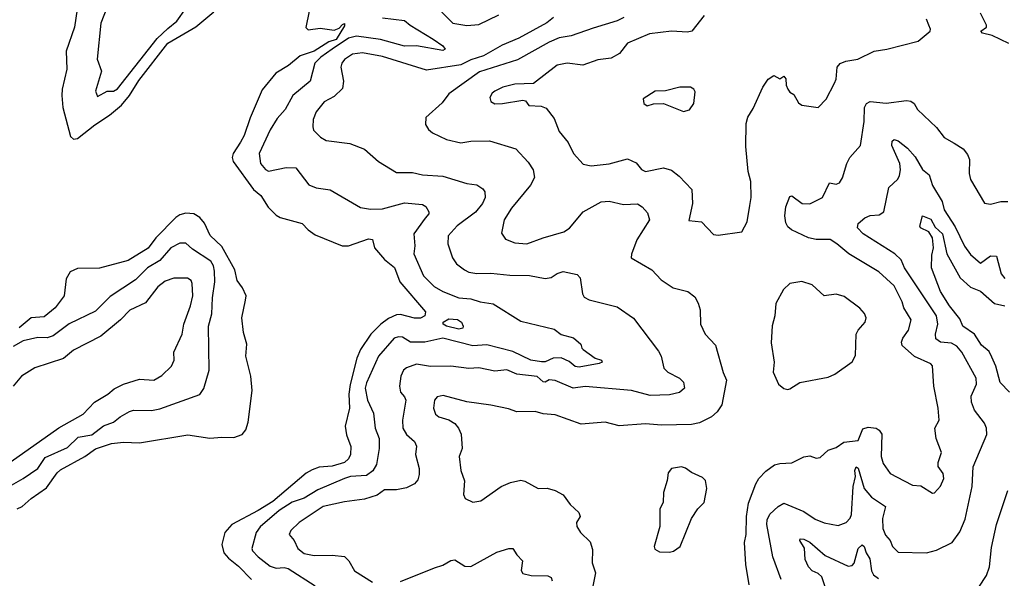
# Model space of a CAD drawing. Extents: x 1246230 to 1426786, y 660032 to 763141.
# Tile 388 of 566: x 1398517 to 1403423, y 679587 to 682372. Entities that reach past the tile are written whole.
import ezdxf

# ---------------------------------------------------------------- set-up
doc = ezdxf.new("R2010")
doc.units = 0

msp = doc.modelspace()

# ---------------------------------------------------------------- linework, layer by layer
at = {"layer": '0CON10XD'}
for points in [[(1399022.5, 682615), (1398922.2, 682355), (1398903.9, 682175), (1398925.5, 682115), (1398894.5, 682015), (1398905, 681990), (1398953.9, 682016.1), (1398985, 682016.2), (1399005, 682028.2), (1399202, 682278), (1399255, 682327.8), (1399299.7, 682365), (1399345, 682427.9)], [(1398804.2, 682425), (1398790, 682335), (1398749.7, 682215), (1398752, 682125), (1398728.7, 682025), (1398727.6, 681995), (1398732.4, 681935), (1398770.6, 681790.6), (1398785, 681777.1), (1398805, 681779.1), (1398892.3, 681847.7), (1398965, 681895.5), (1399025, 681946.3), (1399063.9, 681995), (1399110.9, 682069.1), (1399254.8, 682255.2), (1399395, 682337.1), (1399485, 682411.7)], [(1400565, 682468.5), (1400675, 682355.6), (1400745, 682342.4), (1400805, 682348.3), (1400905, 682395.7)], [(1399960, 682415), (1399942.7, 682332.7), (1399955, 682321.4), (1400015, 682329.1), (1400085, 682319.2), (1400109.9, 682330.1), (1400125, 682348.6), (1400135, 682352.5), (1400135, 682342), (1400095, 682274.2), (1400058.4, 682261.6), (1399985, 682214.7), (1399915, 682191.9), (1399857, 682143), (1399793.3, 682105), (1399725, 682022.7), (1399665, 681882.5), (1399636.4, 681795), (1399618.1, 681761.9), (1399581.2, 681705), (1399576.1, 681685), (1399580.9, 681665), (1399681.7, 681525), (1399718.8, 681495), (1399755, 681436.7), (1399795, 681396.8), (1399815, 681385.4), (1399925, 681356.2), (1399954.1, 681324.1), (1399988.9, 681298.9), (1400124.6, 681244.6), (1400155, 681244.4), (1400255, 681280), (1400275, 681276), (1400285.7, 681235), (1400335, 681175.8), (1400385, 681137.1), (1400410.9, 681065), (1400538.8, 680915), (1400535.3, 680895), (1400515, 680883.7), (1400485, 680884.6), (1400415, 680903), (1400395, 680901.1), (1400355, 680882.4), (1400316.1, 680855), (1400267, 680805), (1400215, 680728), (1400197.3, 680685), (1400163.8, 680553.8), (1400158, 680505), (1400160.4, 680435), (1400138.5, 680345), (1400145, 680302), (1400166.5, 680245), (1400166, 680205), (1400156.5, 680183.5), (1400135.6, 680164.4), (1400075, 680145.9), (1400009, 680141), (1399975, 680128.8), (1399945, 680110.8), (1399779.3, 679970.7), (1399705.5, 679924.5), (1399575, 679855.6), (1399539, 679815), (1399524.7, 679755), (1399533.8, 679715), (1399557, 679687), (1399608.1, 679648.1), (1399671.7, 679581.7)], [(1400325, 682380.8), (1400435, 682367.8), (1400462.5, 682345), (1400578, 682275), (1400625, 682241.4), (1400637.5, 682225), (1400625, 682218.9), (1400495, 682241.1), (1400435, 682239.4), (1400315, 682273.3), (1400195, 682290.2), (1400155, 682279.8), (1400075, 682225.4), (1400018.3, 682185), (1399988.1, 682155), (1399965, 682065.7), (1399878.5, 681995), (1399840, 681925), (1399800.8, 681879.2), (1399765, 681823.3), (1399710, 681705), (1399717.3, 681655), (1399741.9, 681625), (1399757.8, 681617.8), (1399845, 681635.6), (1399893, 681633), (1399958.6, 681548.6), (1399994.4, 681534.4), (1400065, 681523.1), (1400215.3, 681435.3), (1400265, 681427.1), (1400325, 681428.7), (1400435, 681458.7), (1400525, 681450.9), (1400541.1, 681441.1), (1400555.5, 681415), (1400555.3, 681404.7), (1400538.1, 681381.9), (1400481.8, 681305), (1400486.7, 681245), (1400481.5, 681205), (1400530, 681095), (1400582.2, 681042.2), (1400625, 681016.7), (1400705, 680985.3), (1400765, 680980.3), (1400811.2, 680965), (1400875.9, 680955.9), (1401015, 680868.9), (1401179.8, 680829.8), (1401215, 680803.3), (1401276.3, 680786.3), (1401314, 680755), (1401317.5, 680735), (1401325, 680727.5), (1401385, 680684.7), (1401415.5, 680675), (1401419.5, 680665), (1401405, 680658.2), (1401305, 680639.6), (1401285, 680643.5), (1401255, 680668.8), (1401215, 680686.1), (1401175, 680685.5), (1401135, 680666.8), (1401116.6, 680666.6), (1401064, 680674), (1400975, 680717.6), (1400845, 680751.9), (1400775, 680747), (1400625, 680784.2), (1400535.3, 680764.7), (1400465, 680764.2), (1400425, 680789.5), (1400405, 680791.5), (1400383.8, 680785), (1400305.4, 680695), (1400245, 680561.4), (1400238.3, 680535), (1400249.7, 680475), (1400279.8, 680409.8), (1400287.9, 680335), (1400308.8, 680285), (1400307.8, 680235), (1400295.3, 680155), (1400276.3, 680123.7), (1400245, 680099.6), (1400165, 680095.2), (1400135.8, 680084.2), (1400002.2, 680027.8), (1399935, 679986.4), (1399875, 679966), (1399809.7, 679925), (1399715, 679843.1), (1399695, 679816.2), (1399673.9, 679735), (1399677.1, 679725), (1399705, 679693.8), (1399765, 679647.6), (1399795, 679638.3), (1399835, 679641.2), (1399855, 679636.3), (1399989.7, 679549.7)], [(1401177.1, 682382.9), (1401143.7, 682356.3), (1401005, 682280.6), (1400921.5, 682245), (1400827.9, 682192.1), (1400765, 682172.5), (1400715, 682147), (1400545, 682120), (1400325, 682187.8), (1400225, 682206.7), (1400175, 682200.7), (1400135, 682174.4), (1400121.8, 682155), (1400117.5, 682135), (1400130.5, 682065), (1400125, 682028.8), (1400085, 681990), (1400035, 681961.8), (1399995, 681912.9), (1399980.4, 681875), (1399977.4, 681837.4), (1399981.9, 681821.9), (1400016.6, 681786.6), (1400045, 681770.6), (1400162.5, 681755), (1400235, 681727.1), (1400305.8, 681665), (1400395, 681610.9), (1400475, 681609.5), (1400525, 681599.1), (1400625, 681592.7), (1400745.8, 681555.8), (1400795, 681548.8), (1400825, 681528.8), (1400834.2, 681514.2), (1400835.8, 681485), (1400823.1, 681455), (1400787.7, 681412.3), (1400696.5, 681345), (1400652.5, 681295), (1400651.1, 681255), (1400674.6, 681184.6), (1400694.4, 681155), (1400733.1, 681125), (1400755, 681114.1), (1400795, 681106.7), (1400865, 681109.1), (1400959.1, 681099.1), (1401057.6, 681097.6), (1401135, 681082.5), (1401165, 681087.1), (1401195, 681106.5), (1401225, 681116.2), (1401295, 681102.5), (1401309.2, 681085), (1401321.4, 681005), (1401329.5, 680989.5), (1401355.4, 680975.4), (1401495, 680941.1), (1401575, 680884), (1401699.7, 680719.7), (1401713.8, 680695), (1401726, 680635), (1401746, 680615), (1401804.2, 680584.2), (1401824.5, 680565), (1401829.5, 680535), (1401805, 680514.1), (1401755, 680501.1), (1401658.6, 680498.6), (1401565, 680524.1), (1401335, 680543.5), (1401275, 680535.8), (1401185, 680574.1), (1401155, 680576.6), (1401135, 680565.3), (1401125, 680566.6), (1401095, 680593.5), (1400995, 680605.3), (1400945, 680626.2), (1400885, 680620.4), (1400805, 680635.9), (1400755, 680632.5), (1400665, 680644.7), (1400565, 680643.5), (1400495, 680654.7), (1400445, 680637), (1400430, 680625), (1400417, 680595), (1400409.2, 680545), (1400415.6, 680515.6), (1400435, 680492.2), (1400440.9, 680475), (1400424.2, 680375), (1400427.2, 680335), (1400445, 680304.4), (1400485, 680270), (1400494.3, 680245.7), (1400489.2, 680205), (1400507.5, 680135), (1400508.5, 680105), (1400501.4, 680078.6), (1400485, 680058.9), (1400445, 680038.5), (1400395, 680027.9), (1400335, 680028.4), (1400297.8, 680002.2), (1400235, 679981.3), (1400135, 679969.1), (1400030, 679945), (1399910, 679865), (1399869.2, 679825), (1399860, 679805), (1399885.4, 679775.4), (1399903.5, 679735), (1399935, 679711.5), (1399985, 679700.4), (1400075, 679702.1), (1400135, 679695.4), (1400157.1, 679675), (1400185.3, 679625.3), (1400275, 679568.1)], [(1401527, 682383), (1401495, 682366.9), (1401375, 682329.1), (1401265, 682291.8), (1401205, 682281.1), (1401155, 682260.3), (1400998, 682172), (1400808.2, 682111.8), (1400655, 682003.1), (1400622.6, 681957.4), (1400541.1, 681885), (1400539.7, 681849.7), (1400554.2, 681825), (1400575, 681808.1), (1400644.6, 681774.6), (1400715, 681757.8), (1400765, 681766.1), (1400858.8, 681768.8), (1400988.6, 681728.6), (1401051.1, 681661.1), (1401075, 681623.3), (1401081.9, 681585), (1401062.9, 681547.1), (1400967.3, 681432.7), (1400931.5, 681375), (1400918.1, 681308.1), (1400938.3, 681278.3), (1400985, 681258.9), (1401044.5, 681254.5), (1401125, 681285.4), (1401228.8, 681315), (1401256.9, 681333.1), (1401324.2, 681415), (1401415, 681464.4), (1401455, 681467.5), (1401525, 681450), (1401595, 681454.4), (1401619.4, 681439.4), (1401645, 681410), (1401655.5, 681375), (1401591.8, 681275), (1401565, 681202.5), (1401564.3, 681184.3), (1401667.5, 681125), (1401713.3, 681075), (1401773.3, 681035), (1401846.8, 681016.8), (1401881.2, 680991.2), (1401898.6, 680958.6), (1401908.1, 680925), (1401910, 680855), (1401932, 680805), (1401985, 680750), (1402022.7, 680612.7), (1402038.9, 680575), (1402015, 680452), (1401992.6, 680417.4), (1401965, 680391.5), (1401905, 680363.1), (1401865, 680353.8), (1401715, 680350.6), (1401635, 680358.1), (1401505, 680348), (1401435, 680366.2), (1401315, 680356.2), (1401185, 680401.9), (1401125, 680407.9), (1401085, 680418.9), (1400995, 680416.9), (1400952.6, 680432.6), (1400865, 680450), (1400745, 680467.1), (1400627.9, 680497.9), (1400598.1, 680491.9), (1400584.5, 680475.5), (1400579.5, 680435), (1400589.4, 680405), (1400605, 680392.5), (1400655, 680376.7), (1400685, 680359.4), (1400704.4, 680335), (1400717.3, 680305), (1400722.2, 680235), (1400707.5, 680195), (1400715.5, 680125), (1400733.2, 680073.2), (1400728.8, 680005), (1400736.7, 679985), (1400775, 679967.5), (1400815, 679972.9), (1400916.2, 680045), (1400963.3, 680065), (1401015, 680076.7), (1401035, 680071.4), (1401100, 680035), (1401145, 680036), (1401185, 680025.7), (1401225, 680003.8), (1401260, 679955), (1401304, 679915), (1401309.2, 679895), (1401291.2, 679865), (1401292.5, 679845), (1401312, 679815), (1401359.2, 679769.2), (1401371.4, 679731.4), (1401370, 679665), (1401385.5, 679615), (1401366.9, 679515)], [(1401927.2, 682392.8), (1401867.1, 682315), (1401845, 682309.2), (1401765, 682314.6), (1401655, 682302), (1401545.6, 682255), (1401506.7, 682203.3), (1401465, 682180), (1401398, 682172), (1401323.8, 682146.2), (1401245, 682154.6), (1401194.7, 682145.3), (1401076.6, 682053.4), (1400985, 682050), (1400925, 682035.5), (1400884, 682015), (1400870.8, 682005), (1400860, 681985), (1400864.2, 681964.2), (1400885, 681952.5), (1400922.5, 681955), (1401025, 681970.8), (1401037.5, 681967.5), (1401054, 681944), (1401115, 681940.6), (1401141.1, 681931.1), (1401179.6, 681879.6), (1401205.8, 681815), (1401250, 681760), (1401276, 681705), (1401325, 681652), (1401364.1, 681644.1), (1401455, 681653.5), (1401545, 681679.1), (1401589.1, 681659.1), (1401616.2, 681625), (1401635, 681615.8), (1401725, 681633.8), (1401765, 681622.7), (1401802.4, 681592.4), (1401866.1, 681525), (1401869.6, 681455), (1401851.2, 681371.2), (1401913.8, 681365), (1401975, 681302), (1401997.7, 681297.7), (1402116, 681315), (1402142.2, 681365), (1402154.6, 681445), (1402161.3, 681485), (1402159.6, 681565), (1402147.5, 681615), (1402135, 681740), (1402136.9, 681855), (1402145, 681886.7), (1402171.2, 681928.8), (1402220, 682035), (1402246.7, 682075), (1402275, 682093.3), (1402305, 682076.7), (1402325, 682091.2), (1402335, 682077.5), (1402337.1, 682045), (1402345, 682026.2), (1402355, 682010), (1402375, 682000), (1402397.3, 681957.3), (1402415, 681946.2), (1402495.8, 681934.2), (1402535, 681976.7), (1402576.9, 682055), (1402585.5, 682075), (1402591.2, 682135), (1402605, 682153.5), (1402634.1, 682165.9), (1402694, 682176), (1402775, 682215.5), (1402837.5, 682225), (1402994.3, 682265.7), (1403053.3, 682315), (1403055.7, 682325), (1403047.1, 682345), (1403036.2, 682375)], [(1403445, 682252.9), (1403362.9, 682292.9), (1403314.8, 682304.8), (1403305.6, 682315), (1403334, 682335), (1403334.3, 682345), (1403304.6, 682404.6)], [(1401825, 681913.8), (1401855, 681923.3), (1401876.4, 681953.6), (1401883, 682013), (1401876.4, 682026.4), (1401860, 682035), (1401806.4, 682036.4), (1401735, 682016.7), (1401683.6, 682016.4), (1401623, 681977), (1401627.5, 681955), (1401643.3, 681943.3), (1401675, 681953.3), (1401725, 681953.8), (1401825, 681913.8)], [(1402152.3, 679555), (1402135.4, 679655.4), (1402129, 679765), (1402137.6, 679805), (1402138.5, 679895), (1402148.8, 679961.2), (1402185, 680057.5), (1402200.6, 680085), (1402235, 680121.4), (1402277.8, 680152.2), (1402305, 680160), (1402365, 680162.5), (1402425, 680192), (1402455, 680197.1), (1402485, 680186.2), (1402505, 680188.8), (1402545, 680225.8), (1402585, 680239.2), (1402623.9, 680266.1), (1402695, 680273.6), (1402717.7, 680332.3), (1402745, 680341.4), (1402785.4, 680335.4), (1402800, 680325), (1402812.2, 680305), (1402808.9, 680195), (1402819.3, 680159.3), (1402855, 680110), (1402923.5, 680073.5), (1402965, 680050.8), (1403007.7, 680047.7), (1403065, 680012.5), (1403075, 680013.3), (1403105, 680046), (1403121.1, 680085), (1403118.9, 680108.9), (1403093.3, 680145), (1403093.6, 680165), (1403110, 680215), (1403082.9, 680285), (1403076.7, 680335), (1403098, 680375), (1403094.4, 680435), (1403071.2, 680545), (1403065.7, 680645.7), (1403056.8, 680656.8), (1402975, 680692.7), (1402915, 680748), (1402911.5, 680765), (1402917.1, 680785), (1402945.5, 680825), (1402959.2, 680875), (1402922.5, 680935), (1402913.8, 680965), (1402874.4, 681045), (1402798.1, 681115), (1402648, 681205), (1402589.4, 681255), (1402555, 681276.1), (1402485, 681277), (1402447.1, 681285), (1402362.5, 681325), (1402345, 681339.6), (1402335, 681358.8), (1402330.2, 681395), (1402335, 681438.8), (1402355, 681491.2), (1402365, 681494), (1402416.3, 681456.3), (1402455, 681453.6), (1402518.1, 681485), (1402551.7, 681558.3), (1402585, 681551.4), (1402601.3, 681558.7), (1402616.6, 681583.4), (1402637.8, 681655), (1402653.3, 681685), (1402706.4, 681745), (1402724.6, 681865), (1402726.5, 681935), (1402735.8, 681955), (1402755.5, 681964.5), (1402835, 681956.6), (1402935, 681969.6), (1402956.6, 681966.6), (1402974, 681954), (1402990, 681925), (1403085.8, 681835), (1403123.8, 681785), (1403173.9, 681756.1), (1403217.8, 681727.8), (1403239.8, 681699.8), (1403249.1, 681675), (1403247.8, 681605), (1403254.2, 681575), (1403325, 681456.7), (1403355, 681452), (1403405, 681465.8), (1403440, 681465)], [(1402310.8, 679580.8), (1402269.5, 679695), (1402240, 679855), (1402241.9, 679878.1), (1402255, 679906.9), (1402295.8, 679945), (1402325, 679961.1), (1402425, 679920), (1402481.5, 679881.5), (1402525, 679864.5), (1402595, 679850), (1402635, 679865.7), (1402655, 679887.1), (1402662.5, 679905), (1402669.6, 680045), (1402681.7, 680095), (1402678.2, 680125), (1402685, 680142.9), (1402695.8, 680135.8), (1402725.4, 680035), (1402761.7, 679991.7), (1402830.9, 679945), (1402815.8, 679885), (1402817.3, 679835), (1402831.9, 679801.9), (1402854.4, 679775), (1402865.4, 679745.4), (1402895, 679718), (1403035.4, 679714.6), (1403085, 679726.7), (1403163.8, 679766.2), (1403200.9, 679819.1), (1403227.3, 679882.7), (1403262.8, 680045), (1403267.7, 680142.3), (1403335.3, 680304.7), (1403333.9, 680335), (1403325, 680360.8), (1403274.4, 680425), (1403260, 680465), (1403258.6, 680495), (1403285.4, 680555), (1403282.9, 680585), (1403211.2, 680715), (1403186.4, 680745), (1403159.3, 680759.3), (1403104.4, 680764.4), (1403081.8, 680781.8), (1403080, 680805), (1403092.2, 680855), (1403084.7, 680895), (1402925.9, 681135), (1402909.1, 681175), (1402878.5, 681205), (1402720.6, 681305), (1402691.4, 681335), (1402695, 681356.7), (1402727.5, 681385), (1402755, 681396.6), (1402800, 681400), (1402822.5, 681415), (1402848.6, 681535), (1402892.5, 681577.5), (1402901.5, 681595), (1402906.2, 681623.8), (1402903, 681655), (1402863.1, 681745), (1402863.6, 681766.4), (1402875, 681774.2), (1402895, 681768.6), (1402941.5, 681731.5), (1402979.2, 681689.2), (1403014.8, 681624.8), (1403048.5, 681598.5), (1403066, 681545), (1403113.9, 681465), (1403124.3, 681425), (1403178.9, 681338.9), (1403225, 681243.5), (1403255, 681201.8), (1403305, 681158.6), (1403355, 681194.6), (1403383.8, 681193.8), (1403407.9, 681105), (1403425, 681082.2)], [(1398505, 679933.8), (1398530, 679945), (1398574.8, 679985.2), (1398651.6, 680038.4), (1398705, 680112.7), (1398721.6, 680128.4), (1398841.7, 680195), (1398895, 680231.9), (1398975, 680258.7), (1399035, 680265.2), (1399115, 680262.1), (1399355, 680302.5), (1399464.6, 680285.4), (1399525, 680291.2), (1399585, 680288.5), (1399625.9, 680304.1), (1399645, 680328), (1399656.4, 680365), (1399676.1, 680523.9), (1399669.7, 680595), (1399643.4, 680695), (1399649.7, 680755), (1399632.3, 680812.3), (1399624.7, 680885), (1399643.2, 680973.2), (1399645.5, 680995), (1399627.5, 681035), (1399601.3, 681071.3), (1399588.7, 681125), (1399525, 681241.1), (1399466.8, 681296.8), (1399437.8, 681357.8), (1399415, 681385.9), (1399385, 681404.1), (1399345, 681407.5), (1399315, 681398.8), (1399295, 681385.3), (1399196.1, 681285), (1399156.8, 681233.2), (1399057.9, 681172.1), (1398915, 681133.8), (1398805, 681131.1), (1398769.2, 681115), (1398749.3, 681080.7), (1398739.4, 680995), (1398693.8, 680936.2), (1398639.7, 680890.3), (1398575, 680886.4), (1398515, 680835.5)], [(1403448.7, 680515), (1403402.8, 680562.8), (1403381.6, 680645), (1403361.1, 680688.9), (1403347.2, 680717.2), (1403310, 680750), (1403275, 680804), (1403216.8, 680845), (1403201.3, 680881.3), (1403150.8, 680945), (1403105, 681017.5), (1403060.4, 681135), (1403062.2, 681197.8), (1403070, 681235), (1403065.7, 681285), (1403047.8, 681315), (1403005.7, 681335), (1403003, 681343), (1403015.9, 681394.1), (1403057.4, 681377.4), (1403078.5, 681338.5), (1403114.4, 681305), (1403136.7, 681205), (1403203.2, 681085), (1403255, 681038.4), (1403305, 681018.5), (1403375, 680957.7), (1403425, 680945.7)], [(1398429.4, 680025), (1398534.4, 680085.6), (1398607.1, 680135), (1398645, 680188.8), (1398755, 680239.4), (1398808.7, 680291.3), (1398876.7, 680303.3), (1398935, 680347.6), (1398984.4, 680365), (1399017.3, 680392.7), (1399065, 680419.6), (1399085, 680425.2), (1399175, 680423.8), (1399215, 680432.2), (1399415, 680504), (1399435, 680533.3), (1399462.1, 680625), (1399458.9, 680845), (1399474.7, 680905), (1399478.2, 680985), (1399490, 681065), (1399488.3, 681118.3), (1399482.6, 681145), (1399469, 681169), (1399378.1, 681228.1), (1399345, 681258.2), (1399315, 681258), (1399270.9, 681235), (1399215, 681171.3), (1399155, 681135.3), (1399094.2, 681075.8), (1398968.3, 680991.7), (1398895, 680919.2), (1398763.7, 680856.3), (1398684, 680796), (1398655, 680785.3), (1398607.3, 680787.3), (1398535, 680771.3), (1398485, 680743.1)], [(1398475, 680170.3), (1398713.1, 680336.9), (1398834.4, 680405), (1398889.5, 680465), (1398956.9, 680505), (1398988, 680532), (1399035, 680554.5), (1399115, 680580), (1399185, 680575.7), (1399225, 680598.5), (1399273.8, 680645), (1399286.7, 680675), (1399285.3, 680715), (1399326.2, 680803.8), (1399334.8, 680855), (1399368.3, 680945), (1399379.8, 680995), (1399377.6, 681057.6), (1399371.2, 681071.2), (1399354.3, 681084.3), (1399285, 681084), (1399242, 681068), (1399205, 681041.1), (1399145, 680960), (1399066.4, 680923.6), (1399020.4, 680875), (1398921.8, 680795), (1398785, 680724.7), (1398735, 680683.3), (1398593.3, 680636.7), (1398526.4, 680595), (1398485.7, 680544.3)], [(1402345, 680528), (1402355, 680531.2), (1402405, 680564), (1402545, 680589.2), (1402578.8, 680605), (1402665, 680666), (1402682.4, 680697.6), (1402685.5, 680805), (1402694.4, 680825), (1402729.2, 680865), (1402734.2, 680885), (1402726.7, 680906.7), (1402703.6, 680933.6), (1402625, 680992.9), (1402585, 681004.5), (1402525, 680995.6), (1402465, 681050.8), (1402415, 681066.2), (1402355, 681056.7), (1402322.7, 681027.3), (1402285, 680956.7), (1402280.4, 680895), (1402266.1, 680846.1), (1402261.3, 680761.3), (1402275.8, 680664.2), (1402272, 680615), (1402298.8, 680555), (1402325, 680534), (1402345, 680528)], [(1400705, 680830), (1400643.9, 680843.9), (1400626.8, 680855), (1400626.9, 680865), (1400655, 680880), (1400698.3, 680878.3), (1400718.5, 680865), (1400727.7, 680845), (1400725, 680834.6), (1400705, 680830)], [(1401755, 679716.9), (1401775, 679721.9), (1401808.8, 679745), (1401864.5, 679885.5), (1401896.5, 679933.5), (1401928.1, 679965), (1401940.6, 680035), (1401934.3, 680074.3), (1401919.1, 680089.1), (1401865, 680114.2), (1401835, 680137.1), (1401815, 680142.9), (1401765, 680134.2), (1401747.6, 680112.4), (1401742.9, 680075), (1401724.3, 680015), (1401724, 679965), (1401707, 679933), (1401707.1, 679845), (1401678.8, 679745), (1401682.3, 679732.3), (1401705, 679720), (1401755, 679716.9)], [(1403296.5, 679543.5), (1403335, 679601.2), (1403349.5, 679645), (1403358.5, 679741.5), (1403383.8, 679855), (1403440.6, 680025)], [(1402530.6, 679545), (1402514.6, 679595), (1402495, 679611.8), (1402465.3, 679625.3), (1402448.2, 679645), (1402431.2, 679681.2), (1402427.2, 679737.2), (1402404.6, 679775), (1402406, 679784), (1402425, 679783.1), (1402455, 679767.8), (1402530.4, 679700.4), (1402645, 679648.5), (1402665, 679651.9), (1402675, 679662.9), (1402694.8, 679735.2), (1402715, 679754.4), (1402725.7, 679745.7), (1402734.2, 679715), (1402753.6, 679683.6), (1402761.7, 679625), (1402771.6, 679605), (1402795.7, 679585.7)], [(1400415, 679570.5), (1400585, 679639.6), (1400625, 679653.5), (1400665, 679676.7), (1400685, 679680), (1400735, 679648), (1400765, 679646.7), (1400895, 679718), (1400953.9, 679736.1), (1400975, 679736), (1400994.4, 679704.4), (1401023.3, 679675), (1401015.7, 679625.7), (1401025, 679611.2), (1401065, 679600.5), (1401149.2, 679599.2), (1401165, 679592), (1401171.1, 679575)]]:
    msp.add_lwpolyline(points, dxfattribs=at)

doc.saveas('drawing.dxf')
